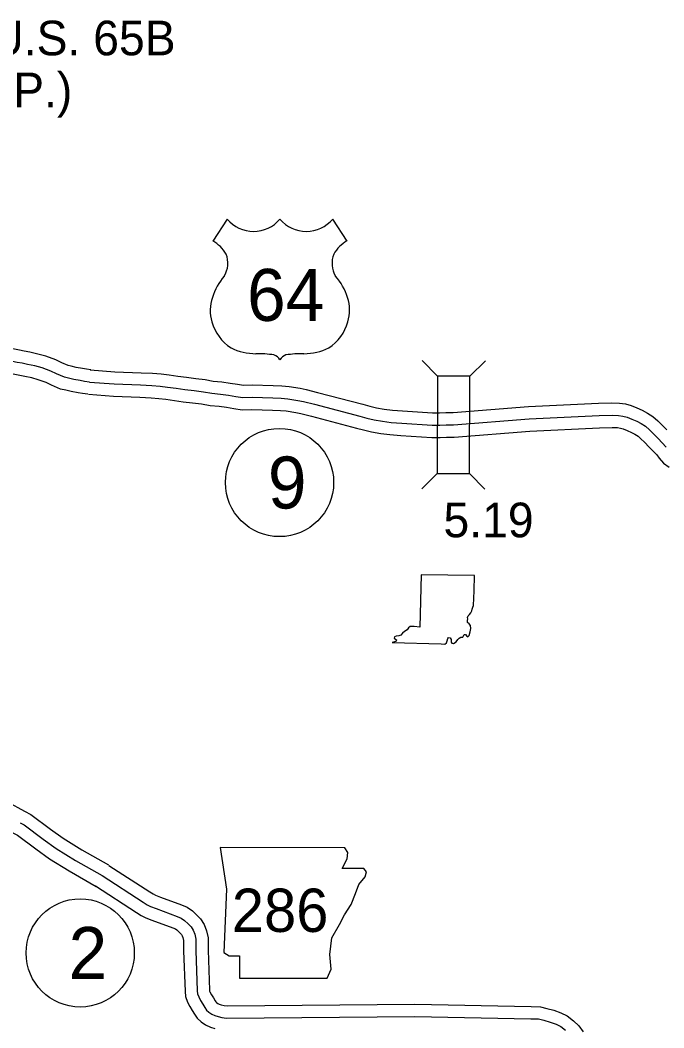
# Model space of a CAD drawing. Extents: x -83719 to 153526, y -11835 to 11446.
# Drawn here: x 1813.8 to 2075.5, y -139.2 to 270.4 of the extents above; entities that cross this region are included whole.
import ezdxf

# ---------------------------------------------------------------- set-up
doc = ezdxf.new("R2010")
doc.units = 0
for name, color, linetype in [('Level 10', 7, 'Continuous'), ('Level 15', 7, 'Continuous'), ('Level 20', 7, 'Continuous'), ('Level 21', 7, 'Continuous'), ('Level 22', 7, 'Continuous'), ('Level 25', 7, 'Continuous'), ('Level 27', 7, 'Continuous'), ('Level 57', 7, 'Continuous'), ('Level 58', 7, 'Continuous'), ('Level 59', 7, 'Continuous')]:
    doc.layers.add(name, color=color, linetype=linetype)

msp = doc.modelspace()

# ---------------------------------------------------------------- linework, layer by layer
at = {"layer": 'Level 10'}
for points in [[(1793.57, -39.2), (1799.77, -42.78), (1808.59, -47.34), (1815.53, -51.11)], [(1815.53, -51.11), (1818.06, -52.49), (1826.13, -58.46), (1831.24, -62.17), (1838.82, -66.87), (1849.64, -73.01)], [(1810.75, -59.9), (1812.67, -60.94), (1820.22, -66.53), (1825.66, -70.48), (1833.72, -75.47), (1844.71, -81.71)], [(1849.9, -73.17), (1866.45, -83.93), (1867.83, -84.8), (1868.79, -85.26), (1870.88, -86.05), (1879.38, -89.28), (1881.65, -90.14), (1883.84, -91.69), (1885.63, -93.37), (1887.15, -94.97), (1888.67, -97.2), (1889.61, -99.83), (1890.17, -102.59), (1890.22, -105.08), (1890.23, -107.65), (1890.8, -123.92), (1890.83, -124.27), (1890.95, -124.58), (1891.56, -125.74), (1892.34, -127.07), (1893.05, -128.26), (1893.35, -128.69), (1893.57, -128.89), (1894.18, -129.3), (1894.75, -129.58), (1895.58, -129.82), (1896.74, -130.12), (1897.95, -130.27), (1974.3, -129.66), (2021.52, -130.53), (2025.3, -130.62), (2027.98, -131.31), (2030.82, -132.1), (2033.64, -133.11), (2036.26, -134.39), (2038.82, -136.38), (2040.88, -138.45), (2042.68, -140.9)], [(1844.45, -81.55), (1861.06, -92.36), (1862.99, -93.57), (1864.86, -94.46), (1867.34, -95.4), (1875.83, -98.62), (1876.92, -99.04), (1877.5, -99.45), (1878.57, -100.46), (1879.35, -101.28), (1879.68, -101.76), (1879.95, -102.52), (1880.19, -103.7), (1880.22, -105.21), (1880.23, -107.86), (1880.82, -124.46), (1880.97, -126.51), (1881.83, -128.72), (1882.81, -130.61), (1883.75, -132.19), (1884.62, -133.65), (1885.77, -135.33), (1887.44, -136.83), (1889.2, -137.99), (1891.12, -138.94), (1892.91, -139.45)]]:
    msp.add_lwpolyline(points, dxfattribs=at)
at = {"layer": 'Level 15'}
for points in [[(1842.5, 128.23), (1840.79, 128.43), (1839.17, 128.77), (1836.58, 129.21), (1834.56, 129.7), (1833.31, 129.98), (1830.7, 131.11), (1828.26, 132.3), (1824.18, 133.75), (1821, 134.64), (1817.76, 135.36), (1815.45, 135.8), (1813.47, 136.16), (1808.72, 137.11), (1804.94, 137.26), (1797.1, 137.17), (1710.86, 137.81), (1623.21, 137.7)], [(1841.33, 118.3), (1839.17, 118.55), (1837.32, 118.94), (1834.57, 119.4), (1832.3, 119.96), (1830.22, 120.42), (1826.51, 122.03), (1824.38, 123.07), (1821.15, 124.21), (1818.57, 124.94), (1815.73, 125.57), (1813.63, 125.97), (1811.61, 126.33), (1807.53, 127.15), (1804.79, 127.26), (1797.12, 127.17), (1710.83, 127.81), (1623.21, 127.7)], [(1842.3, 128.25), (1852.29, 127.48), (1862.93, 127.07), (1867.58, 126.85), (1871.15, 126.59), (1874.34, 126.19), (1877.95, 125.71), (1881.42, 125.18), (1885.15, 124.75), (1889.05, 124.23), (1892.31, 123.64), (1895.82, 123.34), (1899.21, 122.87), (1902.2, 122.36), (1904.64, 122.04), (1908.09, 122.1), (1916.65, 121.84), (1920.22, 121.73), (1923.21, 121.45), (1927.59, 120.75), (1930.05, 120.27), (1934.74, 119.08), (1953.15, 114.24), (1955.98, 113.46), (1958.68, 112.78), (1961.85, 112.28), (1965.14, 111.84), (1969.24, 111.56), (1981.5, 110.79), (1984.3, 110.78), (1986.9, 110.89), (1989.81, 110.87), (2020.45, 113.35), (2049, 114.66), (2054.43, 114.75), (2057.49, 114.73), (2059.89, 114.36), (2062.28, 113.72), (2064.51, 112.73), (2066.7, 111.84), (2068.81, 110.67), (2071.08, 109.29), (2073.08, 107.44), (2074.64, 105.93), (2076.7, 103.87)], [(1841.54, 118.28), (1851.71, 117.5), (1862.5, 117.08), (1866.99, 116.87), (1870.17, 116.64), (1873.06, 116.28), (1876.53, 115.81), (1880.09, 115.27), (1883.91, 114.83), (1887.5, 114.35), (1891, 113.72), (1894.7, 113.4), (1897.67, 112.99), (1900.7, 112.47), (1904.07, 112.02), (1908.03, 112.09), (1916.35, 111.85), (1919.59, 111.74), (1921.94, 111.52), (1925.86, 110.9), (1927.88, 110.51), (1932.23, 109.4), (1950.55, 104.58), (1953.43, 103.79), (1956.69, 102.97), (1960.41, 102.39), (1964.14, 101.89), (1968.59, 101.58), (1981.17, 100.79), (1984.5, 100.77), (1987.1, 100.89), (1990.19, 100.87), (2021.08, 103.36), (2049.31, 104.66), (2054.48, 104.75), (2056.69, 104.73), (2057.83, 104.56), (2058.93, 104.27), (2060.6, 103.52), (2062.38, 102.8), (2063.77, 102.03), (2065.01, 101.27), (2066.2, 100.17), (2067.63, 98.79), (2069.58, 96.84), (2071.24, 95.14), (2072.64, 93.62), (2073.65, 92.31), (2075.42, 90.23), (2077.65, 88.63)]]:
    msp.add_lwpolyline(points, dxfattribs=at)
at = {"layer": 'Level 20'}
for p, q in [((1983.49, 125.7), (1977.3, 131.96)), ((1996.69, 125.64), (2002.94, 131.84)), ((1983.31, 86.1), (1977.06, 79.91)), ((1996.51, 86.04), (2002.7, 79.79))]:
    msp.add_line(p, q, dxfattribs=at)
msp.add_lwpolyline([(1983.49, 125.7), (1983.31, 86.1), (1996.51, 86.04), (1996.69, 125.64)], close=True, dxfattribs=at)
at = {"layer": 'Level 21'}
msp.add_lwpolyline([(1895.14, -65.97), (1897.68, -82.89), (1896.55, -108.55), (1898.8, -109.96), (1903.03, -109.96), (1903.03, -118.98), (1938.56, -118.98), (1940.25, -115.32), (1939.69, -109.4), (1940.53, -102.63), (1943.64, -97.27), (1945.61, -93.32), (1948.43, -89.1), (1950.12, -84.58), (1951.53, -80.92), (1954.07, -77.82), (1954.63, -75.84), (1953.51, -74.43), (1944.76, -74.43), (1946.74, -70.49), (1947.02, -67.95), (1945.85, -66)], close=True, dxfattribs=at)
at = {"layer": 'Level 22'}
for p, q in [((1897.96, 189.5), (1892.19, 180.58)), ((1940.85, 189.5), (1946.62, 180.58))]:
    msp.add_line(p, q, dxfattribs=at)
for centre, radius, start, end in [((1908.7, 198.54), 14.04, 220.075, 319.6701), ((1930.11, 198.54), 14.04, 220.3299, 319.925), ((1884.65, 167.63), 14.99, 30.7809, 59.9883), ((1954.16, 167.63), 14.99, 120.0117, 149.2191), ((1887.95, 171.58), 10.28, 328.8105, 21.2108), ((1950.86, 171.58), 10.28, 158.7892, 211.1895), ((1914.82, 150.52), 23.97, 138.9565, 162.6913), ((1923.99, 150.52), 23.97, 17.3087, 41.0435), ((1906.9, 152.48), 15.84, 160.9576, 197.3819), ((1931.91, 152.48), 15.84, 342.6181, 19.0424), ((1909.48, 152.53), 18.33, 195.1074, 237.1312), ((1929.33, 152.53), 18.33, 302.8688, 344.8926), ((1909.82, 158.3), 23.53, 244.0771, 269.5779), ((1928.99, 158.3), 23.53, 270.4221, 295.9229), ((1910.37, 91.66), 43.11, 81.1942, 90.9539), ((1915.76, 130.31), 4.13, 28.0342, 72.9864), ((1923.05, 130.31), 4.13, 107.0136, 151.9658), ((1928.44, 91.66), 43.11, 89.0461, 98.8058)]:
    msp.add_arc(centre, radius, start, end, dxfattribs=at)
at = {"layer": 'Level 27'}
for centre in [(1919.24, 82.42), (1838.2, -108.79)]:
    msp.add_circle(centre, 22, dxfattribs=at)
at = {"layer": 'Level 57'}
for points in [[(1976.87, 44.94), (1976.31, 23.58), (1974.04, 23.86), (1972.37, 23.92)], [(1993.84, 19.59), (1994.08, 20.15), (1994.32, 20.61), (1994.8, 20.62), (1995.38, 20), (1995.8, 19.73), (1996.4, 20.29), (1996.82, 21.79), (1997.05, 23.09), (1996.91, 24.25), (1996.32, 24.98), (1995.7, 25.59), (1995.66, 26.33), (1995.8, 26.99), (1995.71, 27.58), (1995.9, 28.23), (1996.5, 28.82), (1997.02, 29.51), (1997.48, 30.33), (1997.52, 30.92), (1997.79, 31.71), (1998.14, 32.5), (1998.36, 38.38), (1998.52, 44.59), (1976.87, 44.94)], [(1972.37, 23.92), (1971.75, 23.34), (1971.1, 22.54), (1970.12, 21.91), (1969.22, 21.22), (1968.6, 20.41), (1967.69, 20.17), (1966.67, 20.03), (1966, 19.7), (1965.88, 19.13), (1966.43, 18.77), (1966.76, 18.43), (1966.51, 17.85), (1965.1, 17.35)], [(1965.1, 17.35), (1984.99, 16.92), (1986.51, 16.75), (1987.13, 17.25), (1987.47, 18.09), (1987.7, 19.08), (1988.02, 19.43), (1988.62, 19.31), (1989.06, 18.57), (1989.09, 17.58), (1989.29, 17.09), (1989.98, 17.03), (1991.01, 17.73), (1991.7, 18.57), (1992.28, 19.2), (1992.95, 19.55), (1993.84, 19.59)]]:
    msp.add_lwpolyline(points, dxfattribs=at)
at = {"layer": 'Level 59'}
for points in [[(1841.92, 123.26), (1839.98, 123.49), (1838.25, 123.86), (1835.57, 124.3), (1833.43, 124.83), (1831.76, 125.2), (1828.61, 126.57), (1826.32, 127.69), (1822.67, 128.98), (1819.79, 129.79), (1816.75, 130.46), (1814.54, 130.89), (1812.54, 131.25), (1808.13, 132.13), (1804.86, 132.26), (1797.11, 132.17), (1710.85, 132.81), (1622.83, 132.7), (1534.12, 132.46)], [(1841.92, 123.26), (1852, 122.49), (1862.71, 122.08), (1867.29, 121.86), (1870.66, 121.62), (1873.7, 121.24), (1877.24, 120.76), (1880.75, 120.22), (1884.53, 119.79), (1888.28, 119.29), (1891.66, 118.68), (1895.26, 118.37), (1898.44, 117.93), (1901.45, 117.41), (1904.36, 117.03), (1908.06, 117.1), (1916.5, 116.84), (1919.9, 116.74), (1922.58, 116.48), (1926.72, 115.82), (1928.97, 115.39), (1933.49, 114.24), (1951.85, 109.41), (1954.7, 108.63), (1957.68, 107.88), (1961.13, 107.34), (1964.64, 106.86), (1968.91, 106.57), (1981.33, 105.79), (1984.4, 105.77), (1987, 105.89), (1990, 105.87), (2020.77, 108.36), (2049.16, 109.66), (2054.46, 109.75), (2057.09, 109.73), (2058.86, 109.46), (2060.61, 108.99), (2062.56, 108.12), (2064.54, 107.32), (2066.29, 106.35), (2068.05, 105.28), (2069.64, 103.8), (2071.13, 102.36), (2073.14, 100.36), (2074.87, 98.58), (2076.47, 96.84)], [(1813.83, -55.88), (1815.37, -56.71), (1823.18, -62.49), (1828.45, -66.32), (1836.27, -71.17), (1847.18, -77.36)], [(1847.18, -77.36), (1863.76, -88.14), (1865.41, -89.18), (1866.82, -89.86), (1869.11, -90.72), (1877.61, -93.95), (1879.28, -94.59), (1880.67, -95.57), (1882.1, -96.91), (1883.25, -98.13), (1884.18, -99.48), (1884.78, -101.18), (1885.18, -103.14), (1885.22, -105.15), (1885.23, -107.75), (1885.81, -124.19), (1885.9, -125.39), (1886.39, -126.65), (1887.18, -128.17), (1888.05, -129.63), (1888.84, -130.95), (1889.56, -132.01), (1890.51, -132.86), (1891.69, -133.64), (1892.93, -134.26), (1894.24, -134.63), (1895.78, -135.04), (1897.66, -135.28), (1974.28, -134.66), (2021.41, -135.53), (2024.61, -135.61), (2026.69, -136.14), (2029.31, -136.86), (2031.69, -137.72), (2033.61, -138.66), (2035.5, -140.13)]]:
    msp.add_lwpolyline(points, dxfattribs=at)

# ---------------------------------------------------------------- texts
at = {"layer": 'Level 21'}
msp.add_text('286', height=17.6, dxfattribs=at).set_placement((1899.85, -100.24))
at = {"layer": 'Level 22'}
msp.add_text('64', height=21.12, dxfattribs=at).set_placement((1906.03, 148.12))
at = {"layer": 'Level 25'}
msp.add_text('U.S. 65B', height=14.08, dxfattribs=at).set_placement((1801.64, 256.06))
at = {"layer": 'Level 27'}
for s, p in [('9', (1914.51, 71.86)), ('2', (1833.48, -119.35))]:
    msp.add_text(s, height=21.12, dxfattribs=at).set_placement(p)
at = {"layer": 'Level 58'}
for s, p in [('0.49(O.P.)', (1748.15, 234.94)), ('5.19', (1985.91, 60.17))]:
    msp.add_text(s, height=14.08, dxfattribs=at).set_placement(p)

doc.saveas('drawing.dxf')
